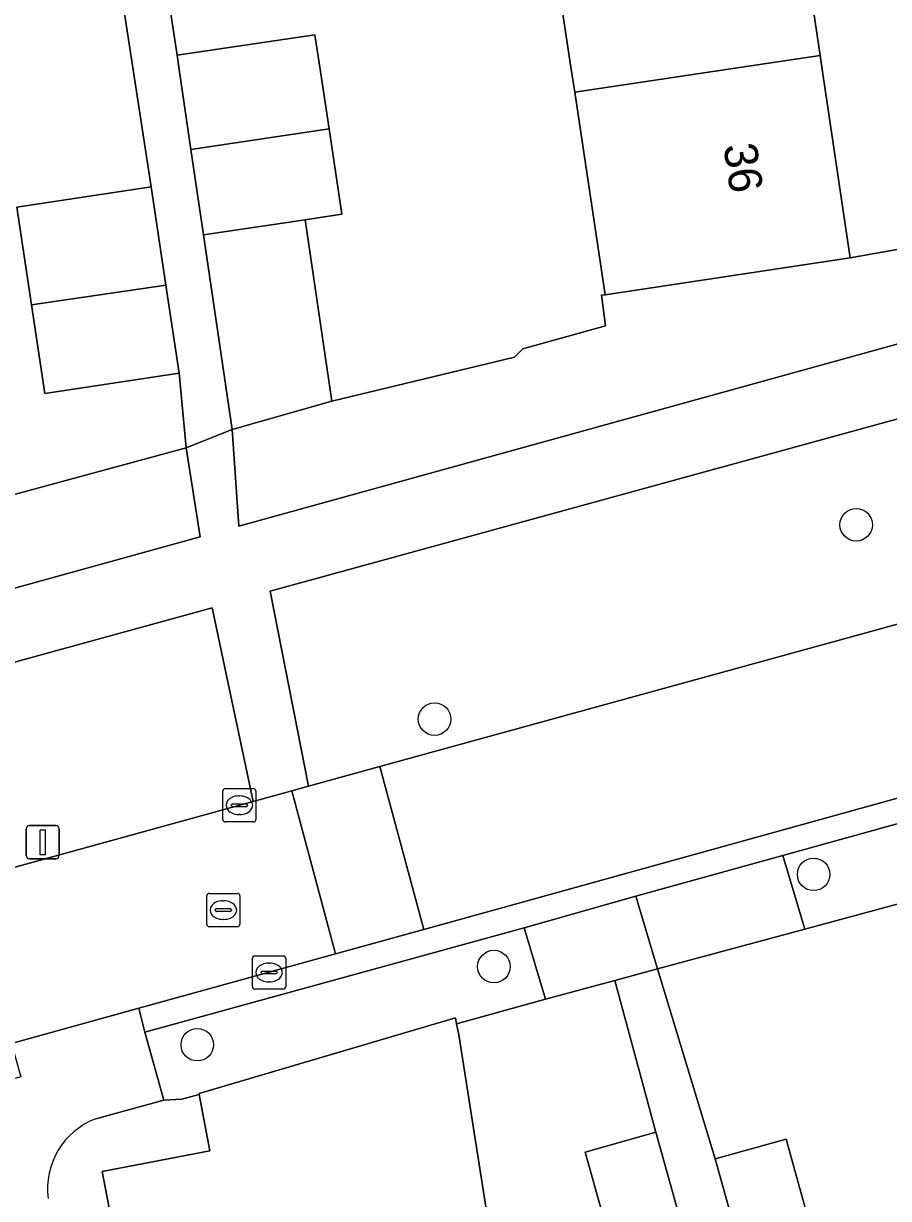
# Model space of a CAD drawing. Extents: x 159053 to 160042, y 380449 to 381423.
# Drawn here: x 159420.77 to 159446.78, y 380966 to 381001.32 of the extents above; entities that cross this region are included whole.
import ezdxf

# ---------------------------------------------------------------- set-up
doc = ezdxf.new("R2010")
doc.units = 0
for name, color, linetype in [('IMGEO_Berm_groen', 7, 'Continuous'), ('IMGEO_Boom', 7, 'Continuous'), ('IMGEO_Erf', 7, 'Continuous'), ('IMGEO_Groenvoorziening', 7, 'Continuous'), ('IMGEO_Kolk', 7, 'Continuous'), ('IMGEO_Lichtmast', 7, 'Continuous'), ('IMGEO_Pand', 7, 'Continuous'), ('IMGEO_Pand_nummerreeks', 7, 'Continuous'), ('IMGEO_Rijbaan_lokaal_open', 7, 'Continuous'), ('IMGEO_Rioolput', 7, 'Continuous'), ('IMGEO_Voetpad_open', 7, 'Continuous')]:
    doc.layers.add(name, color=color, linetype=linetype)

msp = doc.modelspace()

# ---------------------------------------------------------------- linework, layer by layer
at = {"layer": 'IMGEO_Berm_groen'}
msp.add_lwpolyline([(159447.525, 380983.393), (159449.011, 380983.736), (159448.118, 380989.715), (159447.176, 380989.466), (159428.187, 380984.259), (159429.341, 380978.394), (159431.485, 380978.987)], close=True, dxfattribs=at)
for points in [[(159427.679, 380977.936), (159426.442, 380983.759), (159399.81, 380976.439)], [(159407.199, 380972.295), (159427.679, 380977.936)]]:
    msp.add_lwpolyline(points, dxfattribs=at)
at = {"layer": 'IMGEO_Boom'}
for centre in [(159445.808, 380986.252), (159433.129, 380980.41), (159444.528, 380975.745), (159434.914, 380972.974), (159425.996, 380970.626)]:
    msp.add_circle(centre, 0.489, dxfattribs=at)
at = {"layer": 'IMGEO_Erf'}
for points in [[(159434.441, 381090.362), (159431.45, 381090.013), (159432.338, 381083.946), (159433.209, 381077.989), (159434.081, 381072.032), (159434.952, 381066.076), (159435.824, 381060.119), (159436.695, 381054.163), (159437.567, 381048.206), (159438.439, 381042.249), (159439.327, 381036.178), (159437.465, 381035.905), (159437.899, 381032.935), (159438.333, 381029.965), (159440.276, 381030.249), (159441.181, 381024.168), (159442.067, 381018.214), (159442.953, 381012.26), (159443.84, 381006.305), (159444.726, 381000.351), (159444.778, 381000), (159445.63, 380994.272), (159449.622, 380994.989)], [(159424.396, 381006.869), (159425.387, 381000.365), (159429.532, 381000.972), (159429.679, 381000), (159429.958, 380998.152), (159430.346, 380995.587), (159429.242, 380995.421), (159430.044, 380989.966), (159435.538, 380991.287), (159435.788, 380991.543), (159438.272, 380992.234), (159438.16, 380993.08), (159438.151, 380993.149), (159438.257, 380993.165), (159437.515, 380998.11), (159437.344, 380999.252), (159437.232, 381000), (159436.451, 381005.205)], [(159411.953, 381003.656), (159412.494, 381000), (159412.831, 380997.721), (159413.709, 380991.786), (159413.878, 380990.64), (159414.62, 380985.695), (159416.659, 380986.246), (159416.684, 380986.131), (159425.664, 380988.567), (159425.452, 380990.805), (159421.407, 380990.198), (159421.008, 380992.859), (159420.566, 380995.801), (159424.611, 380996.408), (159423.727, 381002.15)], [(159453.269, 380976.528), (159444.264, 380974.1), (159439.838, 380972.906), (159441.572, 380967.194), (159443.699, 380967.787), (159444.919, 380963.413)], [(159438.898, 380962.959), (159437.659, 380967.4), (159439.788, 380967.995), (159438.552, 380972.558), (159436.467, 380971.993), (159433.791, 380971.258), (159433.855, 380970.923), (159435.224, 380962.252)], [(159440.424, 380916.069), (159439.335, 380919.157), (159438.27, 380922.174), (159434.442, 380921.012), (159434.361, 380921.28), (159432.442, 380927.604), (159430.541, 380933.871), (159428.676, 380940.019), (159428.589, 380940.306), (159432.417, 380941.468), (159431.627, 380944.647), (159430.861, 380947.731), (159426.932, 380946.979), (159426.876, 380947.274), (159425.634, 380953.759), (159424.403, 380960.196), (159423.135, 380966.819), (159426.376, 380967.439), (159426.053, 380969.131), (159425.529, 380968.987), (159424.993, 380968.961), (159422.944, 380968.402)]]:
    msp.add_lwpolyline(points, dxfattribs=at)
msp.add_arc((159423.748, 380966.293), 2.257, 110.8632, 187.3429, dxfattribs=at)
at = {"layer": 'IMGEO_Groenvoorziening'}
for points in [[(159449.622, 380994.989), (159445.63, 380994.272), (159438.257, 380993.165), (159438.151, 380993.149), (159438.16, 380993.08), (159438.272, 380992.234), (159435.788, 380991.543), (159435.538, 380991.287), (159430.044, 380989.966), (159427.041, 380989.114), (159427.248, 380986.213), (159447.546, 380991.822)], [(159405.022, 380980.072), (159426.077, 380985.889), (159425.664, 380988.567), (159416.684, 380986.131), (159416.659, 380986.246), (159414.62, 380985.695), (159407.214, 380984.584), (159401.289, 380983.538), (159401.426, 380982.595)]]:
    msp.add_lwpolyline(points, dxfattribs=at)
for points in [[(159453.269, 380976.528), (159454.014, 380976.706), (159456.318, 380977.354), (159455.6, 380979.643), (159443.602, 380976.314), (159444.264, 380974.1)], [(159433.791, 380971.258), (159436.467, 380971.993), (159435.826, 380974.138), (159424.414, 380971), (159424.993, 380968.961), (159425.529, 380968.987), (159426.053, 380969.131), (159426.047, 380969.158), (159433.758, 380971.429)]]:
    msp.add_lwpolyline(points, close=True, dxfattribs=at)
at = {"layer": 'IMGEO_Kolk'}
for p, q in [((159426.759, 380977.396), (159426.759, 380978.248)), ((159426.834, 380978.322), (159427.686, 380978.322)), ((159427.76, 380978.248), (159427.76, 380977.396)), ((159427.061, 380977.865), (159427.459, 380977.865)), ((159427.247, 380978.102), (159427.272, 380978.102)), ((159427.018, 380977.816), (159427.018, 380977.828)), ((159427.456, 380977.779), (159427.058, 380977.779)), ((159427.27, 380977.542), (159427.245, 380977.542)), ((159427.502, 380977.828), (159427.502, 380977.816)), ((159427.686, 380977.322), (159426.834, 380977.322)), ((159427.728, 380973.296), (159428.58, 380973.296)), ((159427.653, 380972.37), (159427.653, 380973.222)), ((159428.141, 380973.076), (159428.166, 380973.076)), ((159428.654, 380973.222), (159428.654, 380972.37)), ((159427.912, 380972.79), (159427.912, 380972.802)), ((159428.35, 380972.753), (159427.952, 380972.753)), ((159427.955, 380972.839), (159428.353, 380972.839)), ((159428.396, 380972.802), (159428.396, 380972.79)), ((159428.58, 380972.296), (159427.728, 380972.296)), ((159428.164, 380972.516), (159428.139, 380972.516))]:
    msp.add_line(p, q, dxfattribs=at)
for points in [[(159426.759, 380977.396), (159426.759, 380978.248)], [(159426.834, 380978.322), (159427.686, 380978.322)], [(159427.76, 380978.248), (159427.76, 380977.396)], [(159427.686, 380977.322), (159426.834, 380977.322)], [(159427.728, 380973.296), (159428.58, 380973.296)], [(159427.653, 380972.37), (159427.653, 380973.222)], [(159428.654, 380973.222), (159428.654, 380972.37)], [(159428.58, 380972.296), (159427.728, 380972.296)]]:
    msp.add_lwpolyline(points, dxfattribs=at)
for centre, radius, start, end in [((159426.836, 380978.246), 0.0765, 91.552, 178.448), ((159426.836, 380978.246), 0.0765, 91.552, 178.448), ((159427.684, 380978.246), 0.0765, 1.552, 88.448), ((159427.684, 380978.246), 0.0765, 1.552, 88.448), ((159427.058, 380977.825), 0.0403, 85.8775, 175.7526), ((159427.463, 380977.827), 0.0386, 1.7309, 96.639), ((159427.055, 380977.815), 0.0366, 178.938, 274.7102), ((159427.459, 380977.822), 0.043, 264.8664, 352.4533), ((159426.836, 380977.398), 0.0765, 181.552, 268.448), ((159426.836, 380977.398), 0.0765, 181.552, 268.448), ((159427.684, 380977.398), 0.0765, 271.552, 358.448), ((159427.684, 380977.398), 0.0765, 271.552, 358.448), ((159427.73, 380973.22), 0.0765, 91.552, 178.448), ((159427.73, 380973.22), 0.0765, 91.552, 178.448), ((159428.578, 380973.22), 0.0765, 1.552, 88.448), ((159428.578, 380973.22), 0.0765, 1.552, 88.448), ((159427.952, 380972.799), 0.0403, 85.8775, 175.7526), ((159427.949, 380972.789), 0.0366, 178.938, 274.7102), ((159428.353, 380972.796), 0.043, 264.8664, 352.4533), ((159428.357, 380972.801), 0.0386, 1.7309, 96.639), ((159427.73, 380972.372), 0.0765, 181.552, 268.448), ((159427.73, 380972.372), 0.0765, 181.552, 268.448), ((159428.578, 380972.372), 0.0765, 271.552, 358.448), ((159428.578, 380972.372), 0.0765, 271.552, 358.448)]:
    msp.add_arc(centre, radius, start, end, dxfattribs=at)
for centre, major_axis, ratio, start_param, end_param in [((159427.246, 380977.822), (-0.387, 0.002), 0.722429, 4.712389, 7.853982), ((159427.271, 380977.822), (-0.39, 0.002), 0.717154, 1.570796, 4.712389), ((159428.14, 380972.796), (-0.387, 0.002), 0.722429, 4.712389, 7.853982), ((159428.165, 380972.796), (-0.39, 0.002), 0.717154, 1.570796, 4.712389)]:
    msp.add_ellipse(centre, major_axis=major_axis, ratio=ratio, start_param=start_param, end_param=end_param, dxfattribs=at)
at = {"layer": 'IMGEO_Lichtmast'}
for p, q in [((159420.949, 380977.211), (159421.739, 380977.211)), ((159421.739, 380977.211), (159420.949, 380977.211)), ((159420.849, 380976.311), (159420.849, 380977.111)), ((159420.849, 380977.111), (159420.849, 380976.311)), ((159421.839, 380977.111), (159421.839, 380976.311)), ((159421.839, 380976.311), (159421.839, 380977.111)), ((159421.739, 380976.211), (159420.949, 380976.211)), ((159420.949, 380976.211), (159421.739, 380976.211))]:
    msp.add_line(p, q, dxfattribs=at)
msp.add_lwpolyline([(159421.269, 380977.086), (159421.419, 380977.086), (159421.419, 380976.336), (159421.269, 380976.336), (159421.269, 380977.086)], dxfattribs=at)
for centre, start, end in [((159420.949, 380977.111), 90, 180), ((159420.949, 380977.111), 90, 180), ((159421.739, 380977.111), 0, 90), ((159421.739, 380977.111), 360, 90), ((159420.949, 380976.311), 180, 270), ((159420.949, 380976.311), 180, 270), ((159421.739, 380976.311), 270, 0), ((159421.739, 380976.311), 270, 0)]:
    msp.add_arc(centre, 0.1, start, end, dxfattribs=at)
at = {"layer": 'IMGEO_Pand'}
for points in [[(159437.344, 380999.252), (159442.366, 381000), (159444.726, 381000.351), (159443.84, 381006.305), (159436.451, 381005.205), (159437.232, 381000)], [(159429.958, 380998.152), (159429.679, 381000), (159429.532, 381000.972), (159425.387, 381000.365), (159425.441, 381000), (159425.803, 380997.533)], [(159437.344, 380999.252), (159437.515, 380998.11), (159438.257, 380993.165), (159445.63, 380994.272), (159444.778, 381000), (159444.726, 381000.351), (159442.366, 381000)], [(159429.958, 380998.152), (159425.803, 380997.533), (159426.181, 380994.962), (159429.242, 380995.421), (159430.346, 380995.587)], [(159425.054, 380993.454), (159424.611, 380996.408), (159420.566, 380995.801), (159421.008, 380992.859)], [(159429.242, 380995.421), (159426.181, 380994.962), (159427.041, 380989.114), (159430.044, 380989.966)], [(159425.054, 380993.454), (159421.008, 380992.859), (159421.407, 380990.198), (159425.452, 380990.805)], [(159424.403, 380960.196), (159432.277, 380961.693), (159435.224, 380962.252), (159433.855, 380970.923), (159433.791, 380971.258), (159433.758, 380971.429), (159426.047, 380969.158), (159426.053, 380969.131), (159426.376, 380967.439), (159423.135, 380966.819)], [(159438.898, 380962.959), (159441.027, 380963.554), (159439.788, 380967.995), (159437.659, 380967.4)], [(159443.699, 380967.787), (159441.572, 380967.194), (159442.804, 380962.777), (159444.411, 380963.265), (159444.919, 380963.413)]]:
    msp.add_lwpolyline(points, close=True, dxfattribs=at)
at = {"layer": 'IMGEO_Rijbaan_lokaal_open'}
msp.add_lwpolyline([(159449.011, 380983.736), (159447.525, 380983.393), (159431.485, 380978.987), (159432.803, 380974.092), (159448.97, 380978.562), (159455.382, 380980.342), (159466.947, 380983.513), (159493.954, 380991.002)], dxfattribs=at)
for points in [[(159428.84, 380978.256), (159430.149, 380973.358), (159432.803, 380974.092), (159431.485, 380978.987), (159429.341, 380978.394)], [(159411.991, 380968.337), (159420.412, 380970.666), (159424.234, 380971.723), (159430.149, 380973.358), (159428.84, 380978.256), (159427.679, 380977.936), (159407.199, 380972.295), (159388.428, 380967.108), (159370.309, 380963.188), (159371.327, 380958.167), (159387.418, 380961.568), (159405.884, 380966.636), (159407.297, 380967.024)]]:
    msp.add_lwpolyline(points, close=True, dxfattribs=at)
at = {"layer": 'IMGEO_Rioolput'}
for p, q in [((159426.278, 380974.246), (159426.278, 380975.098)), ((159426.353, 380975.172), (159427.205, 380975.172)), ((159427.279, 380975.098), (159427.279, 380974.246)), ((159426.537, 380974.666), (159426.537, 380974.678)), ((159426.58, 380974.715), (159426.978, 380974.715)), ((159426.766, 380974.952), (159426.791, 380974.952)), ((159427.021, 380974.678), (159427.021, 380974.666)), ((159426.975, 380974.629), (159426.577, 380974.629)), ((159426.789, 380974.392), (159426.764, 380974.392)), ((159427.205, 380974.172), (159426.353, 380974.172))]:
    msp.add_line(p, q, dxfattribs=at)
for points in [[(159426.278, 380974.246), (159426.278, 380975.098)], [(159426.353, 380975.172), (159427.205, 380975.172)], [(159427.279, 380975.098), (159427.279, 380974.246)], [(159427.205, 380974.172), (159426.353, 380974.172)]]:
    msp.add_lwpolyline(points, dxfattribs=at)
for centre, radius, start, end in [((159426.355, 380975.096), 0.0765, 91.552, 178.448), ((159426.355, 380975.096), 0.0765, 91.552, 178.448), ((159427.203, 380975.096), 0.0765, 1.552, 88.448), ((159427.203, 380975.096), 0.0765, 1.552, 88.448), ((159426.577, 380974.675), 0.0403, 85.8775, 175.7526), ((159426.574, 380974.665), 0.0366, 178.938, 274.7102), ((159426.978, 380974.672), 0.043, 264.8664, 352.4533), ((159426.982, 380974.677), 0.0386, 1.7309, 96.639), ((159426.355, 380974.248), 0.0765, 181.552, 268.448), ((159426.355, 380974.248), 0.0765, 181.552, 268.448), ((159427.203, 380974.248), 0.0765, 271.552, 358.448), ((159427.203, 380974.248), 0.0765, 271.552, 358.448)]:
    msp.add_arc(centre, radius, start, end, dxfattribs=at)
for centre, major_axis, ratio, start_param, end_param in [((159426.765, 380974.672), (-0.387, 0.002), 0.722429, 4.712389, 7.853982), ((159426.79, 380974.672), (-0.39, 0.002), 0.717154, 1.570796, 4.712389)]:
    msp.add_ellipse(centre, major_axis=major_axis, ratio=ratio, start_param=start_param, end_param=end_param, dxfattribs=at)
at = {"layer": 'IMGEO_Voetpad_open'}
for points in [[(159423.727, 381002.15), (159424.611, 380996.408), (159425.054, 380993.454), (159425.452, 380990.805), (159425.664, 380988.567), (159427.041, 380989.114), (159426.181, 380994.962), (159425.803, 380997.533), (159425.441, 381000), (159425.387, 381000.365), (159424.396, 381006.869)], [(159453.588, 380990.672), (159453.189, 380993.369), (159447.546, 380991.822), (159427.248, 380986.213), (159427.041, 380989.114), (159425.664, 380988.567), (159426.077, 380985.889), (159405.022, 380980.072), (159399.423, 380978.652), (159399.477, 380978.287), (159399.691, 380976.895), (159399.81, 380976.439), (159426.442, 380983.759), (159427.679, 380977.936), (159428.84, 380978.256), (159429.341, 380978.394), (159428.187, 380984.259)], [(159428.187, 380984.259), (159447.176, 380989.466), (159448.118, 380989.715), (159449.011, 380983.736)], [(159422.944, 380968.402), (159424.993, 380968.961), (159424.414, 380971), (159424.234, 380971.723), (159420.412, 380970.666), (159420.689, 380969.664), (159412.268, 380967.335), (159411.991, 380968.337), (159407.297, 380967.024), (159405.884, 380966.636), (159406.074, 380965.914), (159406.59, 380964.068), (159408.965, 380964.525)]]:
    msp.add_lwpolyline(points, dxfattribs=at)
for points in [[(159455.6, 380979.643), (159455.514, 380979.86), (159455.382, 380980.342), (159448.97, 380978.562), (159432.803, 380974.092), (159430.149, 380973.358), (159424.234, 380971.723), (159424.414, 380971), (159435.826, 380974.138), (159439.186, 380975.088), (159443.602, 380976.314)], [(159439.838, 380972.906), (159444.264, 380974.1), (159443.602, 380976.314), (159439.186, 380975.088)], [(159439.186, 380975.088), (159435.826, 380974.138), (159436.467, 380971.993), (159438.552, 380972.558), (159439.838, 380972.906)], [(159439.838, 380972.906), (159438.552, 380972.558), (159439.788, 380967.995), (159441.027, 380963.554), (159441.364, 380962.345), (159441.567, 380962.402), (159442.804, 380962.777), (159441.572, 380967.194)]]:
    msp.add_lwpolyline(points, close=True, dxfattribs=at)
msp.add_arc((159423.748, 380966.293), 2.257, 110.8632, 187.3429, dxfattribs=at)

# ---------------------------------------------------------------- texts
at = {"layer": 'IMGEO_Pand_nummerreeks'}
msp.add_text('36', height=1, rotation=278.4606, dxfattribs=at).set_placement((159441.812, 380997.647))

doc.saveas('drawing.dxf')
